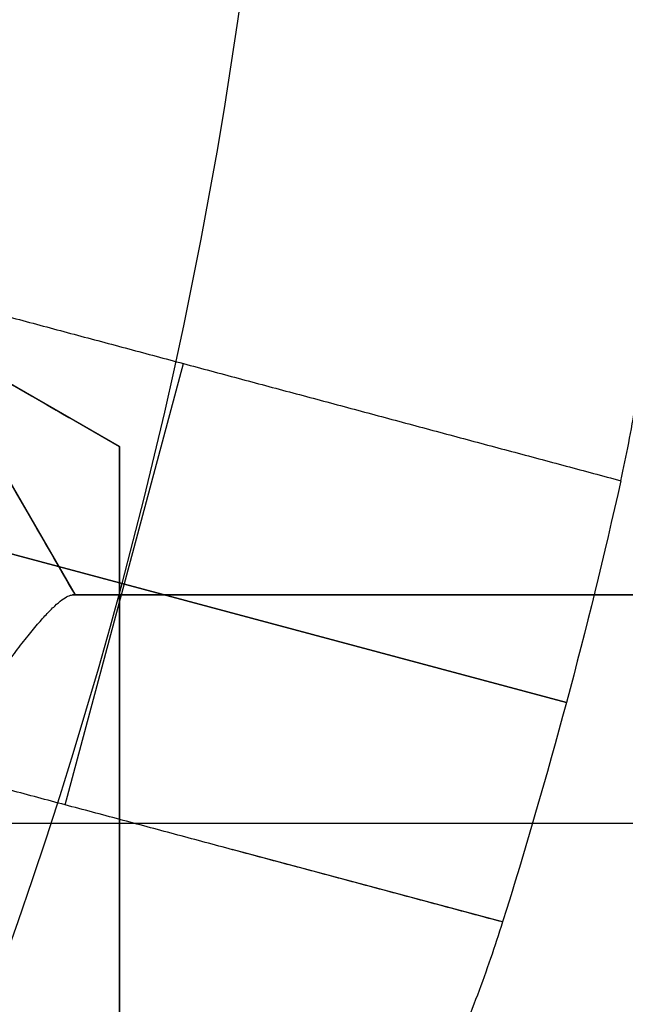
# Model space of a CAD drawing. Header units: centimetres. Extents: x -11.4 to 11.4, y -26.1 to 0.
# Tile 517 of 656: x -6.8479 to -6.8214, y -23.8238 to -23.7807. Entities that reach past the tile are written whole.
import ezdxf

# ---------------------------------------------------------------- set-up
doc = ezdxf.new("R2010")
doc.units = ezdxf.units.CM
doc.layers.add('Default', color=7, linetype='Continuous', true_color=0x000000)

msp = doc.modelspace()

# ---------------------------------------------------------------- linework, layer by layer
at = {"layer": 'Default'}
for p, q in [((-6.877698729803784, -23.7500000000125, -4.5328819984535), (-6.845448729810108, -23.80585863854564, -4.5328819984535)), ((-6.84350000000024, -23.79936344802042, -3.1706857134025), (-6.8675, -23.78550704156, -3.1706857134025)), ((-6.845884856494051, -23.81504524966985, -3.23), (-6.840708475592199, -23.79572673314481, -3.23)), ((-6.843500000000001, -23.82707626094, -3.176963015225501), (-6.843500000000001, -23.79936344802, -3.176963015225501)), ((-6.86283934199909, -23.80014954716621, -3.287499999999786), (-6.823949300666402, -23.81057010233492, -3.230000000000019)), ((-6.823949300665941, -23.81057010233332, -3.23), (-6.862189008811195, -23.800323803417, -3.23)), ((-6.845448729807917, -23.80585863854, -4.5425696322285), (-6.758698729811, -23.80585863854, -4.5425696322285)), ((-6.843500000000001, -23.81321985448, -3.203419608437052), (-6.843500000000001, -23.81321985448, -3.150210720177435)), ((-6.826743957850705, -23.82017403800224, -3.230000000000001), (-6.83857467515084, -23.81700400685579, -3.230000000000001))]:
    msp.add_line(p, q, dxfattribs=at)
at = {"layer": 'Default', "extrusion": (0, 0, -1)}
for centre, radius, start, end in [((7.050000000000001, -23.75, 3), 0.9, 90, 270), ((7.050000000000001, -23.75, 3.789997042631), 0.8999999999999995, 90, 270), ((7.050000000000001, -23.75, 4.600000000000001), 0.8550000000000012, 90, 270), ((7.050000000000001, -23.75, 3.05), 0.5999999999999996, 90, 270), ((7.050000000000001, -23.75, 4.27), 0.8250000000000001, 180, 0), ((7.050000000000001, -23.75, 4.48), 0.82, 180, 0), ((7.050000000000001, -23.75, 4.455), 0.7950000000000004, 180, 0), ((7.050000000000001, -23.75, 4.32), 0.7825000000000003, 180, 0), ((7.050000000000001, -23.75, 4.455), 0.7825000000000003, 180, 0), ((7.050000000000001, -23.75, 4.345000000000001), 0.7575000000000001, 180, 0), ((7.050000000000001, -23.75, 3.2675), 0.6775000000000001, 180, 0), ((7.050000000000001, -23.75, 3.2775), 0.6774999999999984, 180, 0), ((7.050000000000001, -23.75, 3.25), 0.6724999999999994, 180, 0), ((7.050000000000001, -23.75, 3.25), 0.6367740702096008, 180, 0), ((7.050000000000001, -23.75, 3.269019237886), 0.6125, 180, 0), ((7.050000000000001, -23.75, 3.255), 0.6075000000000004, 180, 0), ((7.050000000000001, -23.75, 4.670980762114), 0.6075, 180, 0), ((7.050000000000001, -23.75, 4.69), 0.6075000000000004, 180, 0), ((7.050000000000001, -23.75, 3.255), 0.55, 180, 0), ((7.050000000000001, -23.75, 3.263395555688), 0.5499999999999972, 180, 0), ((7.049999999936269, -23.74999999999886, 3.23), 0.2340249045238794, 192.5509773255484, 197.4490226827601)]:
    msp.add_arc(centre, radius, start, end, dxfattribs=at)
at = {"layer": 'Default'}
for centre, radius, start, end in [((-7.050000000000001, -23.75, -4.6), 0.8550000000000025, 270, 90), ((-7.050000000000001, -23.75, -4.27), 0.835, 270, 90), ((-7.050000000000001, -23.75, -4.58), 0.8349999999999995, 270, 90), ((-7.050000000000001, -23.75, -4.425000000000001), 0.8349999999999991, 270, 90), ((-7.050000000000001, -23.75, -3.1), 0.775, 270, 90), ((-7.050000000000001, -23.75, -3.5986250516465), 0.7749999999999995, 270, 90), ((-7.050000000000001, -23.75, -3), 0.6000000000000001, 270, 90), ((-7.050000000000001, -23.75, -3.1), 0.6000000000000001, 270, 90), ((-7.050000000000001, -23.75, -3.25875), 0.2138939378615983, 328.3641007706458, 1.635899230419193), ((-7.050000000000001, -23.75, -4.295000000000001), 0.8250000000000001, 180, 0), ((-7.050000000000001, -23.75, -4.282500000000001), 0.8249999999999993, 180, 0), ((-7.050000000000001, -23.75, -4.32), 0.8, 180, 0), ((-7.050000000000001, -23.75, -4.43), 0.7575000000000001, 180, 0), ((-7.050000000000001, -23.75, -4.3875), 0.7574999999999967, 180, 0), ((-7.050000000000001, -23.75, -3.98), 0.75, 180, 0), ((-7.050000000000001, -23.75, -3.2425), 0.75, 180, 0), ((-7.050000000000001, -23.75, -3.2425), 0.7025000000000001, 180, 0), ((-7.050000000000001, -23.75, -3.2875), 0.6775000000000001, 180, 0), ((-7.050000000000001, -23.75, -3.2875), 0.6725, 180, 0), ((-7.050000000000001, -23.75, -3.26875), 0.6724999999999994, 180, 0), ((-7.050000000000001, -23.75, -4.66), 0.67, 180, 0), ((-7.050000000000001, -23.75, -4.69), 0.6400000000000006, 180, 0), ((-7.050000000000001, -23.75, -3.25), 0.636774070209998, 180, 0), ((-7.050000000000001, -23.75, -3.2875), 0.6231698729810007, 180, 0), ((-7.050000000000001, -23.75, -3.2875), 0.6075, 180, 0), ((-7.050000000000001, -23.75, -3.27125), 0.6074999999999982, 180, 0), ((-7.050000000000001, -23.75, -4.680490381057), 0.6074999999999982, 180, 0), ((-7.050000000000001, -23.75, -3.271791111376), 0.55, 180, 0), ((-7.050000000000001, -23.75, -4.161274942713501), 0.7750000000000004, 274.5305254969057, 0)]:
    msp.add_arc(centre, radius, start, end, dxfattribs=at)
at = {"layer": 'Default', "extrusion": (0.9659258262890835, -0.2588190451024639, 0)}
msp.add_arc((-24.75541264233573, -3.29, -0.4651864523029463), 0.06000000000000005, 22.60093528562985, 89.99999999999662, dxfattribs=at)
at = {"layer": 'Default', "extrusion": (-1.379856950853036e-06, 1.386659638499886e-16, 0.9999999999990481)}
msp.add_arc((-7.050003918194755, -23.75, -3.984869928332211), 0.7584484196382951, 252.0001242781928, 0, dxfattribs=at)
at = {"layer": 'Default', "extrusion": (0, 1, 0)}
msp.add_arc((7.050000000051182, -5.760000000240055, -23.80585863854), 1.225000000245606, 99.60679971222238, 103.7565512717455, dxfattribs=at)
at = {"layer": 'Default', "extrusion": (0, -1, 0)}
msp.add_arc((-7.050000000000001, -5.760000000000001, 23.80585863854), 1.225000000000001, 76.24344872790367, 80.39320028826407, dxfattribs=at)
at = {"layer": 'Default', "extrusion": (-5.216637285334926e-09, -0.9999999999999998, -1.985406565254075e-08)}
msp.add_arc((-7.049999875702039, -5.759999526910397, 23.81585876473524), 1.214999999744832, 75.27834621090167, 80.66146159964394, dxfattribs=at)
at = {"layer": 'Default'}
for points, degree in [([(-7.050000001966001, -22.85000591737, -4.579994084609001), (-7.038829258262, -22.85000591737, -4.579994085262), (-7.016470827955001, -22.85041309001, -4.57996809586), (-6.982913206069, -22.85229470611, -4.579978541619), (-6.949430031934, -22.85542554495, -4.579975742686), (-6.916038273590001, -22.85981313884, -4.579976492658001), (-6.882816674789, -22.86545048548, -4.579976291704), (-6.849855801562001, -22.87232107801, -4.579976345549), (-6.817154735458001, -22.88042458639, -4.579976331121), (-6.784792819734, -22.88974261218, -4.579976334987), (-6.752822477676, -22.90025696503, -4.579976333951), (-6.721248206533, -22.91196643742, -4.579976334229), (-6.690138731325, -22.92484687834, -4.579976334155), (-6.659531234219, -22.93888214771, -4.579976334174), (-6.629466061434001, -22.95405467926, -4.579976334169), (-6.60000794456, -22.97033040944, -4.579976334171), (-6.571170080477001, -22.98770094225, -4.57997633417), (-6.542992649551, -23.00614419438, -4.57997633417), (-6.515530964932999, -23.02562391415, -4.57997633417), (-6.488811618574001, -23.04612101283, -4.57997633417), (-6.462881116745, -23.06760056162, -4.57997633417), (-6.437786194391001, -23.09002131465, -4.57997633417), (-6.413531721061, -23.11337910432, -4.57997633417), (-6.390166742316, -23.13762926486, -4.57997633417), (-6.367728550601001, -23.1627320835, -4.57997633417), (-6.346240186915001, -23.18866229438, -4.57997633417), (-6.325745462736, -23.21536660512, -4.57997633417), (-6.306266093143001, -23.24281397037, -4.57997633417), (-6.287815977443, -23.27098694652, -4.57997633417), (-6.270435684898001, -23.29982524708, -4.57997633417), (-6.254144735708, -23.32929531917, -4.57997633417), (-6.238966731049, -23.35935601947, -4.57997633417), (-6.22493234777, -23.3899431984, -4.57997633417), (-6.212045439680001, -23.4210469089, -4.57997633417), (-6.200328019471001, -23.4526190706, -4.57997633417), (-6.189801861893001, -23.48460021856, -4.57997633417), (-6.180477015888, -23.5169596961, -4.57997633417), (-6.172370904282, -23.54963853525, -4.57997633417), (-6.165495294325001, -23.58258113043, -4.57997633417), (-6.159852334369, -23.61577939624, -4.57997633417), (-6.155455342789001, -23.64916502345, -4.57997633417), (-6.152310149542, -23.68268801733, -4.57997633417), (-6.150420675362, -23.71631200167, -4.57997633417), (-6.149790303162, -23.74996560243, -4.57997633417), (-6.150418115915, -23.78361971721, -4.57997633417), (-6.152305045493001, -23.81724384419, -4.57997633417), (-6.155447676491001, -23.85076694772, -4.57997633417), (-6.159842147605, -23.884153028, -4.57997633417), (-6.165482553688, -23.91735152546, -4.57997633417), (-6.172355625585, -23.95029454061, -4.57997633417), (-6.180459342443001, -23.98297436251, -4.57997633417), (-6.189781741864, -24.01533455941, -4.57997633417), (-6.200305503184, -24.0473165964, -4.57997633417), (-6.212020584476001, -24.07888976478, -4.57997633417), (-6.224905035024, -24.10999420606, -4.57997633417), (-6.238937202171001, -24.14058267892, -4.57997633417), (-6.254113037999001, -24.170644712, -4.57997633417), (-6.270401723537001, -24.20011593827, -4.57997633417), (-6.287779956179, -24.2289557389, -4.57997633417), (-6.306227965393, -24.25713010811, -4.57997633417), (-6.325705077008, -24.28457868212, -4.57997633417), (-6.346198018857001, -24.3112848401, -4.57997633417), (-6.367684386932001, -24.33721659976, -4.57997633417), (-6.390120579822, -24.3623209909, -4.57997633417), (-6.413483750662, -24.38657293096, -4.57997633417), (-6.437736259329, -24.40993235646, -4.57997633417), (-6.462829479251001, -24.4323550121, -4.57997633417), (-6.488758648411, -24.45383675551, -4.57997633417), (-6.515476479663, -24.47433588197, -4.57997633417), (-6.542936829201, -24.49381775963, -4.57997633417), (-6.571112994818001, -24.51226319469, -4.57997633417), (-6.599949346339, -24.52963576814, -4.579976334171), (-6.629406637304, -24.54591392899, -4.579976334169), (-6.659470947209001, -24.56108882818, -4.579976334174), (-6.690077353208, -24.57512635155, -4.579976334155), (-6.721186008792, -24.58800916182, -4.579976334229), (-6.752759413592, -24.59972097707, -4.579976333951), (-6.784729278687, -24.61023780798, -4.579976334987), (-6.817091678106, -24.61955853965, -4.579976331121), (-6.849792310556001, -24.62766442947, -4.579976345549), (-6.88275073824, -24.63453701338, -4.579976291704), (-6.915969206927, -24.64017644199, -4.579976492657), (-6.949361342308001, -24.64456678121, -4.579975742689), (-6.982852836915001, -24.64770094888, -4.579978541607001), (-7.016430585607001, -24.64958576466, -4.579968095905), (-7.038814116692, -24.64999408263, -4.579994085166), (-7.049999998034, -24.64999408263, -4.579994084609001)], 3), ([(-7.050000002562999, -22.87000771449, -4.599992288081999), (-7.038929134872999, -22.87000771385, -4.599992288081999), (-7.016824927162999, -22.87044777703, -4.600003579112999), (-6.983759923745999, -22.87231003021, -4.599999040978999), (-6.950849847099, -22.8754191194, -4.600000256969), (-6.918072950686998, -22.87975909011, -4.599999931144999), (-6.885477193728, -22.88532902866, -4.600000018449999), (-6.853104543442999, -22.89212084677, -4.599999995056), (-6.820976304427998, -22.90013377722, -4.600000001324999), (-6.789232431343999, -22.90933233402, -4.599999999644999), (-6.757976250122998, -22.91967364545, -4.600000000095), (-6.727177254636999, -22.93115663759, -4.599999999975), (-6.696849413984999, -22.94377187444, -4.600000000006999), (-6.666982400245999, -22.95752443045, -4.599999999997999), (-6.637633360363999, -22.97239239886, -4.6), (-6.608880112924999, -22.98833558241, -4.6), (-6.580743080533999, -23.00534064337, -4.6), (-6.553257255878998, -23.02338719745, -4.6), (-6.526470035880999, -23.04244368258, -4.6), (-6.500404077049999, -23.06249428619, -4.6), (-6.475109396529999, -23.08350162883, -4.6), (-6.450633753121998, -23.10542314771, -4.6), (-6.426981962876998, -23.12825403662, -4.6), (-6.404200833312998, -23.15195089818, -4.6), (-6.382323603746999, -23.17647785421, -4.6), (-6.361371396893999, -23.20181201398, -4.6), (-6.341387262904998, -23.22790124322, -4.6), (-6.322391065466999, -23.25471754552, -4.6), (-6.304398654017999, -23.28224122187, -4.6), (-6.287450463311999, -23.31041192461, -4.6), (-6.271564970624, -23.33919764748, -4.6), (-6.256764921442, -23.36855872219, -4.6), (-6.243080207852, -23.39843256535, -4.6), (-6.2305142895, -23.42881031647, -4.6), (-6.219089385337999, -23.45964319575, -4.6), (-6.208826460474, -23.4908734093, -4.6), (-6.199734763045, -23.52247268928, -4.6), (-6.191831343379, -23.55438357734, -4.6), (-6.185127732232, -23.58655183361, -4.6), (-6.179626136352, -23.61896932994, -4.6), (-6.175339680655, -23.65156823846, -4.6), (-6.172273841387, -23.68430056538, -4.6), (-6.170432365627, -23.71713212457, -4.6), (-6.169818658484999, -23.74999277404, -4.6), (-6.170431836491, -23.78285372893, -4.6), (-6.172272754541, -23.81568473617, -4.6), (-6.17533790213, -23.84841578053, -4.6), (-6.179623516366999, -23.88101313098, -4.6), (-6.185124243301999, -23.91342969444, -4.6), (-6.191827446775, -23.94559951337, -4.6), (-6.199731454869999, -23.97751522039, -4.6), (-6.208824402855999, -24.00912015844, -4.6), (-6.219088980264, -24.04035585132, -4.6), (-6.230515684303, -24.07119339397, -4.6), (-6.243083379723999, -24.10157483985, -4.6), (-6.256770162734, -24.13145229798, -4.6), (-6.271572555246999, -24.16081683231, -4.6), (-6.287460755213, -24.18960605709, -4.6), (-6.304412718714, -24.21778133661, -4.6), (-6.322408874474, -24.24530870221, -4.6), (-6.341407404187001, -24.27212610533, -4.6), (-6.361391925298, -24.29821371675, -4.6), (-6.382342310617, -24.32354381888, -4.6), (-6.404216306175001, -24.34806569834, -4.6), (-6.426994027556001, -24.37175796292, -4.6), (-6.450643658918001, -24.39458604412, -4.6), (-6.475121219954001, -24.41650866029, -4.6), (-6.500422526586, -24.43752061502, -4.6), (-6.526496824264, -24.45757628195, -4.6), (-6.553291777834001, -24.47663651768, -4.6), (-6.580784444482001, -24.49468551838, -4.6), (-6.608928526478, -24.51169257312, -4.6), (-6.637691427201, -24.52763854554, -4.6), (-6.667051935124, -24.54250933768, -4.599999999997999), (-6.696931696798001, -24.55626435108, -4.600000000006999), (-6.727274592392, -24.56888192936, -4.599999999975), (-6.758087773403, -24.58036572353, -4.600000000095), (-6.789353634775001, -24.59070531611, -4.599999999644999), (-6.821099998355, -24.59989952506, -4.600000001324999), (-6.853227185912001, -24.60790727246, -4.599999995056), (-6.885602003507, -24.61469476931, -4.600000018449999), (-6.918204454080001, -24.62026089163, -4.599999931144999), (-6.950981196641, -24.6245956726, -4.600000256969), (-6.983876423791, -24.62769844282, -4.599999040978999), (-7.01690332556, -24.62955448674, -4.600003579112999), (-7.038958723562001, -24.62999228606, -4.599992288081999), (-7.049999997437, -24.62999228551, -4.599992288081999)], 3), ([(-7.050000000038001, -22.97338343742, -4.211616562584), (-7.040034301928, -22.97326068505, -4.211739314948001), (-7.0200716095, -22.97339655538, -4.211987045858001), (-6.990068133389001, -22.97475443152, -4.212364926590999), (-6.960077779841, -22.97727194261, -4.212748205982), (-6.930172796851, -22.98094910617, -4.213135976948), (-6.900463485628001, -22.98577184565, -4.213526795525), (-6.870960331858, -22.99173644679, -4.213920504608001), (-6.841728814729, -22.9988285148, -4.21431621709), (-6.812767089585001, -23.00704882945, -4.214713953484), (-6.784149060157, -23.01637813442, -4.215112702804), (-6.755903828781, -23.0268065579, -4.215512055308), (-6.728083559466, -23.03831624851, -4.215911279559), (-6.700785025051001, -23.0508628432, -4.216308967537), (-6.673979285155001, -23.06445271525, -4.216705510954), (-6.647535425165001, -23.07916987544, -4.21710293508), (-6.621903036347, -23.09477466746, -4.217494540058), (-6.598251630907, -23.11044028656, -4.217861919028), (-6.577686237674, -23.12510785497, -4.218186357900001), (-6.559354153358, -23.13903749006, -4.21847964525), (-6.54189295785, -23.15310658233, -4.218762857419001), (-6.524518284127, -23.16795465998, -4.219048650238), (-6.507527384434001, -23.18336335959, -4.2193327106), (-6.491033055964, -23.19923462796, -4.219611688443), (-6.475328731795, -23.21524076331, -4.219887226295), (-6.459818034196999, -23.23196178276, -4.220170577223), (-6.443392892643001, -23.25075472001, -4.220483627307), (-6.425759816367, -23.27235681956, -4.220836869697), (-6.407902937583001, -23.29596432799, -4.221215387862), (-6.390537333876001, -23.320853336, -4.221606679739), (-6.374163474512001, -23.34636627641, -4.22200017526), (-6.358774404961, -23.37250001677, -4.222395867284), (-6.344394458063, -23.39922104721, -4.222793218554), (-6.331054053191, -23.42647417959, -4.223191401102), (-6.318782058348, -23.45419617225, -4.223589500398), (-6.307584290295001, -23.4823692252, -4.223987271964), (-6.297472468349, -23.51096694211, -4.224384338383), (-6.288462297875, -23.53995216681, -4.224780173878), (-6.280576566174, -23.56925476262, -4.22517382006), (-6.273829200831, -23.59881391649, -4.225564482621), (-6.268224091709, -23.62860184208, -4.225951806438), (-6.263764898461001, -23.65860388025, -4.226335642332), (-6.260461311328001, -23.68877269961, -4.226715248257), (-6.258320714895, -23.71905055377, -4.227090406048), (-6.257345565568, -23.74942073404, -4.227459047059), (-6.257541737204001, -23.78002186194, -4.227829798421), (-6.258911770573, -23.81056761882, -4.228207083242), (-6.261454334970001, -23.84105143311, -4.228588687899), (-6.265161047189, -23.87138087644, -4.228974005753), (-6.270024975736, -23.90153190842, -4.229362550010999), (-6.276045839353, -23.9314946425, -4.229754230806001), (-6.283206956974, -23.96118644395, -4.230147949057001), (-6.291506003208, -23.99059835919, -4.230543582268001), (-6.300922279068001, -24.01965553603, -4.230940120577), (-6.311447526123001, -24.04833621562, -4.23133725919), (-6.323068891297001, -24.07660058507, -4.231734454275), (-6.335758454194, -24.10438344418, -4.232130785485), (-6.349513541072, -24.13167755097, -4.232526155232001), (-6.364293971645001, -24.15840378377, -4.232919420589), (-6.380099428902, -24.18456209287, -4.233310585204), (-6.396889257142, -24.21008352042, -4.23369863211), (-6.414649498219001, -24.23494853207, -4.2340832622), (-6.433349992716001, -24.25911283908, -4.234463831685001), (-6.452961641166, -24.28254236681, -4.234839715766), (-6.473558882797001, -24.30531097, -4.235212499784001), (-6.49503825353, -24.32728630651, -4.23557888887), (-6.517395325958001, -24.34847618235, -4.235952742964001), (-6.540529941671, -24.36877856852, -4.236330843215), (-6.564422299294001, -24.3881804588, -4.236713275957), (-6.589045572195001, -24.40665840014, -4.237099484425), (-6.614348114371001, -24.42417454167, -4.237488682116), (-6.640315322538, -24.44071804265, -4.237880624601), (-6.666876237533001, -24.45624449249, -4.238274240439), (-6.694029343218, -24.47075331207, -4.238669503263), (-6.721707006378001, -24.48420741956, -4.239065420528), (-6.749886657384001, -24.49659654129, -4.239461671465), (-6.778516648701, -24.50789701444, -4.239857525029), (-6.807545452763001, -24.51809033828, -4.240252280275), (-6.836977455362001, -24.52717647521, -4.240645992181), (-6.866748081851, -24.53513189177, -4.241037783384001), (-6.896791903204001, -24.54193893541, -4.241426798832), (-6.927035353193, -24.54758431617, -4.241812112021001), (-6.957482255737, -24.55207143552, -4.242193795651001), (-6.988153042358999, -24.55539777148, -4.242572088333), (-7.019001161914, -24.55754929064, -4.242946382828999), (-7.039657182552, -24.55819289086, -4.243192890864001), (-7.050000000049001, -24.5583152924, -4.243315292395)], 3), ([(-7.050000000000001, -24.525, -4.097250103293), (-7.040059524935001, -24.525, -4.097056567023), (-7.020176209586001, -24.52461734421, -4.096666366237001), (-6.990398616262, -24.52289677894, -4.096072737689), (-6.960681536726, -24.52002887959, -4.095471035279), (-6.93109326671, -24.51601765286, -4.094862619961), (-6.901708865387, -24.51087533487, -4.094249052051), (-6.872544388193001, -24.5046065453, -4.09363068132), (-6.843642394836, -24.49722044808, -4.093008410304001), (-6.815018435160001, -24.48871913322, -4.0923825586), (-6.786746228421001, -24.47912222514, -4.091754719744), (-6.758891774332, -24.4684549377, -4.091126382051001), (-6.731464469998, -24.45672251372, -4.090497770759), (-6.704505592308, -24.44394203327, -4.089869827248), (-6.67803608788, -24.43012136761, -4.089243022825), (-6.652126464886, -24.41529568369, -4.088619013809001), (-6.626828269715, -24.3994976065, -4.087999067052), (-6.602153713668, -24.38273637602, -4.0873834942), (-6.578133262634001, -24.3650315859, -4.086773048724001), (-6.554796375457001, -24.34640201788, -4.086168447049), (-6.532209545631, -24.32690110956, -4.085571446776), (-6.510389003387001, -24.3065441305, -4.084982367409), (-6.489390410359, -24.28538619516, -4.084403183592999), (-6.469190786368, -24.26340330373, -4.083811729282), (-6.449850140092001, -24.24065475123, -4.083213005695), (-6.431412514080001, -24.21719494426, -4.082607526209), (-6.413897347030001, -24.19305176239, -4.081996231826), (-6.397322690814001, -24.16825132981, -4.081379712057), (-6.381698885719, -24.14280524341, -4.08075829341), (-6.367066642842, -24.11677498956, -4.08013349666), (-6.353463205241, -24.0902319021, -4.079507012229), (-6.340892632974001, -24.06319079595, -4.078879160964), (-6.329354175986, -24.03564384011, -4.078249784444), (-6.318873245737, -24.00763676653, -4.077619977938), (-6.309493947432, -23.97928509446, -4.076992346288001), (-6.30125860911, -23.95075631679, -4.07637049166), (-6.294105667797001, -23.92190387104, -4.075751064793), (-6.287919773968, -23.89202918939, -4.075119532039), (-6.282925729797, -23.8619255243, -4.074493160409), (-6.27922777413, -23.83252088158, -4.073890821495), (-6.276803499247, -23.80502748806, -4.073336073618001), (-6.275387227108, -23.77883524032, -4.072814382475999), (-6.274846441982, -23.7520817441, -4.072290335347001), (-6.27524316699, -23.72509774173, -4.071763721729), (-6.276580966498, -23.69814539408, -4.071227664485), (-6.278824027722, -23.67162969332, -4.070693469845), (-6.281923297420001, -23.64546667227, -4.070159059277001), (-6.286213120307, -23.61756303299, -4.069581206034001), (-6.291882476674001, -23.58816071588, -4.068963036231), (-6.298864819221, -23.55833921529, -4.068326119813), (-6.306953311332, -23.52908125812, -4.067691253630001), (-6.315942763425, -23.50084682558, -4.067069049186), (-6.32605741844, -23.47281764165, -4.066441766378), (-6.33729162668, -23.44508928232, -4.065811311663), (-6.349584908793, -23.41782536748, -4.065181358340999), (-6.362822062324, -23.39124745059, -4.064557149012), (-6.37709700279, -23.36512302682, -4.063933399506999), (-6.392790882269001, -23.33888569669, -4.063296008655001), (-6.409455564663, -23.31338657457, -4.062665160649), (-6.426553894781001, -23.2893367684, -4.062059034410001), (-6.443232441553, -23.26761872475, -4.061501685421), (-6.459897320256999, -23.24737082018, -4.060973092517), (-6.477614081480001, -23.22727445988, -4.060438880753), (-6.496156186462, -23.20766698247, -4.059907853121), (-6.51534924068, -23.18873946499, -4.059383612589), (-6.534885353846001, -23.17076718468, -4.058857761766), (-6.55491030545, -23.15354506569, -4.058329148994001), (-6.577115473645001, -23.13575777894, -4.057753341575), (-6.601253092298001, -23.11789125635, -4.057139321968), (-6.626598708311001, -23.10063985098, -4.056506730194), (-6.652285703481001, -23.08460866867, -4.055877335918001), (-6.677996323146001, -23.06990393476, -4.055258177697), (-6.704396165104, -23.05611215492, -4.054632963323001), (-6.731394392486, -23.04330809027, -4.054004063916), (-6.758888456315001, -23.03154563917, -4.053373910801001), (-6.786758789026, -23.02087354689, -4.052745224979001), (-6.814990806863, -23.01129023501, -4.052118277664), (-6.843596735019, -23.00279199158, -4.051492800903), (-6.872529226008, -22.99539659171, -4.050869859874), (-6.901712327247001, -22.98912386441, -4.050251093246), (-6.931093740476, -22.98398257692, -4.049637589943), (-6.96064747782, -22.97997545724, -4.049029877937), (-6.990359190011, -22.97710596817, -4.048428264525), (-7.020171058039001, -22.97538252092, -4.047833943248), (-7.040058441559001, -22.975, -4.047443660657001), (-7.050000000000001, -22.975, -4.047250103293)], 3), ([(-6.821567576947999, -23.80085552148, -3.23), (-6.821323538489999, -23.79975935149, -3.23), (-6.820892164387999, -23.7975438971, -3.230063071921), (-6.820421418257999, -23.79416905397, -3.230348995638), (-6.820129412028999, -23.79072931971, -3.230831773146), (-6.820022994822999, -23.78723005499, -3.231517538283), (-6.820110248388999, -23.78366052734, -3.232417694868), (-6.820401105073, -23.780030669, -3.233541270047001), (-6.820908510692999, -23.7763319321, -3.234905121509), (-6.821644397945, -23.77258055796, -3.236520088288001), (-6.822624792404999, -23.76877593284, -3.23840591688), (-6.823861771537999, -23.76494085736, -3.240573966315), (-6.825369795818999, -23.76108942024, -3.243041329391), (-6.827158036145, -23.75725150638, -3.245817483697), (-6.829231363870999, -23.75346119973, -3.24890808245), (-6.831590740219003, -23.74975622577, -3.252315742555), (-6.834222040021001, -23.74618987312, -3.25602505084), (-6.837110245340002, -23.74280717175, -3.260023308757), (-6.840216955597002, -23.73966969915, -3.264269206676), (-6.843506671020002, -23.73682241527, -3.26872888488), (-6.846919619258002, -23.73431863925, -3.273337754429), (-6.850406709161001, -23.73218812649, -3.278046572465), (-6.853911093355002, -23.73045620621, -3.282794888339), (-6.856214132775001, -23.72957692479, -3.285935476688), (-6.857356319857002, -23.72920332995, -3.2875)], 3), ([(-7.284376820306, -24.47132328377, -4.08487124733), (-7.275129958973, -24.47432771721, -4.08467450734), (-7.256502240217, -24.47999379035, -4.084279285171), (-7.228233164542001, -24.48740302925, -4.083673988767), (-7.199695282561, -24.4937221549, -4.083063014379), (-7.170950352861, -24.49893351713, -4.082450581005), (-7.142070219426, -24.50302896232, -4.081839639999), (-7.113086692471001, -24.50600890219, -4.081231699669), (-7.083987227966, -24.50787542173, -4.080626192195), (-7.054794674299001, -24.50862224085, -4.080020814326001), (-7.025604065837, -24.50824467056, -4.079414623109), (-6.996471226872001, -24.50674620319, -4.07880623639), (-6.967390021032, -24.50412639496, -4.078193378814), (-6.938390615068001, -24.50038313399, -4.07757566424), (-6.909554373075, -24.49552418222, -4.076955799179), (-6.880943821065, -24.4895612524, -4.076335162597), (-6.852611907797, -24.48250807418, -4.075714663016), (-6.82460973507, -24.47438156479, -4.07509489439), (-6.796967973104, -24.46519493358, -4.074477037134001), (-6.76971234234, -24.45495936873, -4.073862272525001), (-6.742868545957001, -24.44368528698, -4.073252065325), (-6.716466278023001, -24.43138435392, -4.072644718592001), (-6.690533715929, -24.41806728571, -4.07203777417), (-6.66511300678, -24.40375237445, -4.071429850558), (-6.640262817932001, -24.38847103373, -4.070820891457), (-6.616038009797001, -24.37225916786, -4.070210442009), (-6.59245703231, -24.35513137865, -4.069599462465), (-6.569542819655, -24.33710381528, -4.068989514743), (-6.547315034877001, -24.31818871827, -4.068382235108), (-6.525815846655, -24.29841752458, -4.067776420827), (-6.505095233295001, -24.27783453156, -4.067170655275), (-6.485201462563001, -24.25649023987, -4.066563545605), (-6.466158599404, -24.2344163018, -4.065953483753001), (-6.447954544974, -24.21159719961, -4.065338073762), (-6.43062973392, -24.18807690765, -4.064719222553), (-6.414219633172, -24.16390133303, -4.064098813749), (-6.398750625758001, -24.13910837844, -4.06347810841), (-6.384247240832, -24.11373648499, -4.06285779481), (-6.370740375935, -24.08784123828, -4.062238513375), (-6.358255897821, -24.06147994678, -4.061620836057), (-6.34680316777, -24.03468147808, -4.061006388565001), (-6.336391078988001, -24.00747164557, -4.060397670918), (-6.327023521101, -23.97985970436, -4.059791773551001), (-6.318706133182, -23.95184287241, -4.059184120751), (-6.311478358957, -23.92353935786, -4.058574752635), (-6.305357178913, -23.89503978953, -4.057963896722), (-6.30033412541, -23.8663223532, -4.057352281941), (-6.296417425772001, -23.8374248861, -4.056741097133), (-6.293614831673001, -23.80840448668, -4.056132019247), (-6.291927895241, -23.77928390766, -4.055524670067), (-6.291549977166, -23.75976995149, -4.055117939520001), (-6.291549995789, -23.74999942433, -4.054914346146)], 3), ([(-6.877698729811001, -23.75, -4.515), (-6.861573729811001, -23.77792931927, -4.515), (-6.845448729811, -23.80585863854, -4.515)], 2), ([(-6.877698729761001, -23.75, -4.545979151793), (-6.866928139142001, -23.76865521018, -4.547430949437), (-6.85617687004, -23.7872769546, -4.549026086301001), (-6.845448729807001, -23.80585863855, -4.550763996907)], 3), ([(-6.867499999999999, -23.78550704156, -3.192486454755), (-6.865140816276, -23.78686911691, -3.193424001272), (-6.860217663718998, -23.78971150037, -3.195385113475), (-6.852246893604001, -23.79431342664, -3.198575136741), (-6.846486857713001, -23.79763898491, -3.200890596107), (-6.843500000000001, -23.79936344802, -3.202093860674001)], 3), ([(-6.867499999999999, -23.78550704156, -3.139277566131), (-6.865148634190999, -23.78686460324, -3.140212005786), (-6.860235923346, -23.78970095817, -3.142168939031), (-6.852267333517, -23.79430162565, -3.145358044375), (-6.846495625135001, -23.79763392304, -3.147678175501), (-6.843500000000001, -23.79936344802, -3.14888497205)], 3), ([(-6.859849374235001, -23.79059794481, -3.23), (-6.8407084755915, -23.795726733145, -3.23), (-6.821567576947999, -23.80085552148, -3.23)], 2), ([(-6.843500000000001, -23.79936344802, -3.14888497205), (-6.843500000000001, -23.79936344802, -3.175489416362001), (-6.843500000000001, -23.79936344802, -3.202093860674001)], 2), ([(-6.843500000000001, -23.79936344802, -3.202093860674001), (-6.843500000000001, -23.80244269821, -3.202354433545), (-6.843500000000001, -23.80860092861, -3.202921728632), (-6.843500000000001, -23.81782962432, -3.203905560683), (-6.843500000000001, -23.82399306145, -3.204648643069), (-6.843500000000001, -23.82707626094, -3.205041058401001)], 3), ([(-6.843500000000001, -23.79936344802, -3.14888497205), (-6.843500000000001, -23.80244460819, -3.149145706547), (-6.843500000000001, -23.8086053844, -3.149713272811), (-6.843500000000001, -23.81783441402, -3.150697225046), (-6.843500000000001, -23.8239951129, -3.151440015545), (-6.843500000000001, -23.82707626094, -3.151832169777)], 3), ([(-6.852844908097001, -23.81585863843, -4.561102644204), (-6.852614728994, -23.8154510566, -4.561140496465), (-6.852148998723, -23.81464063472, -4.561166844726), (-6.851439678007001, -23.81344789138, -4.561060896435), (-6.850735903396, -23.81230466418, -4.56081483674), (-6.850051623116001, -23.81123159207, -4.560440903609), (-6.849385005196, -23.81022466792, -4.55994228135), (-6.848751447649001, -23.8093066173, -4.559332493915), (-6.848165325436, -23.80849584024, -4.558633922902), (-6.847627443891, -23.80779063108, -4.557857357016), (-6.847138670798, -23.80719040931, -4.557009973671), (-6.846706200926, -23.80670224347, -4.556110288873), (-6.846333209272, -23.80632646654, -4.555176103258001), (-6.846013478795, -23.80605524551, -4.55419714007), (-6.845753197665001, -23.80589377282, -4.553192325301), (-6.845620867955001, -23.80585863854, -4.552516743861), (-6.845564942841, -23.80585863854, -4.552179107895)], 3), ([(-6.845448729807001, -23.80585863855, -4.550763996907), (-6.84544872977, -23.80585863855, -4.550922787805), (-6.845457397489, -23.80585863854, -4.551239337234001), (-6.845496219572, -23.80585863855, -4.551711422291), (-6.845539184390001, -23.80585863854, -4.552023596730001), (-6.845564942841, -23.80585863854, -4.552179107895)], 3), ([(-6.845448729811, -23.80585863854, -4.515), (-6.802073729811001, -23.80585863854, -4.515), (-6.758698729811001, -23.80585863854, -4.515)], 2), ([(-6.845448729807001, -23.80585863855, -4.550763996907), (-6.845448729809, -23.805858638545, -4.5328819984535), (-6.845448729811, -23.80585863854, -4.515)], 2), ([(-6.826743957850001, -23.820174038, -3.23), (-6.845884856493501, -23.81504524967, -3.23), (-6.865025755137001, -23.80991646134, -3.23)], 2), ([(-6.826743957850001, -23.820174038, -3.23), (-6.827080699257, -23.82124536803, -3.23), (-6.827814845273, -23.82337969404, -3.230063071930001), (-6.829094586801, -23.8265377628, -3.230348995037), (-6.830561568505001, -23.82966266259, -3.230831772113), (-6.832219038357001, -23.83274631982, -3.231517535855), (-6.834079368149, -23.8357939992, -3.232417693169), (-6.836146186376, -23.83879212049, -3.233541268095), (-6.83843498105, -23.84174161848, -3.234905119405), (-6.840947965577, -23.84462246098, -3.236520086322), (-6.843699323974, -23.84742716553, -3.238405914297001), (-6.846688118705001, -23.85012995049, -3.240573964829), (-6.849919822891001, -23.85271137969, -3.243041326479), (-6.853387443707, -23.85514099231, -3.245817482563), (-6.857078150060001, -23.85738682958, -3.248908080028), (-6.860973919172, -23.85941574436, -3.252315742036), (-6.865035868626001, -23.86118864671, -3.256025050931), (-6.869228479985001, -23.86267404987, -3.260023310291), (-6.873487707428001, -23.8638378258, -3.264269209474), (-6.877760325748, -23.86465878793, -3.268728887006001), (-6.881967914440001, -23.86512064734, -3.27333775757), (-6.886053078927, -23.86522218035, -3.278046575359), (-6.889953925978, -23.86496987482, -3.282794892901), (-6.892388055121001, -23.86457983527, -3.285935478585), (-6.893564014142, -23.86433228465, -3.2875)], 3)]:
    msp.add_open_spline(points, degree=degree, dxfattribs=at)
for points, knots in [([(-6.478173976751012, -23.20173285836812, -4.270000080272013), (-6.482021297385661, -23.19772033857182, -4.269893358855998), (-6.494769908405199, -23.18470228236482, -4.269544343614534), (-6.517131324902, -23.163383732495, -4.268952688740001), (-6.555874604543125, -23.12985687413, -4.267949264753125), (-6.607799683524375, -23.091156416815, -4.2666554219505), (-6.675054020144, -23.05066959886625, -4.265054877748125), (-6.7463420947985, -23.016890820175, -4.263430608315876), (-6.820635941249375, -22.99036875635, -4.261806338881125), (-6.896820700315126, -22.971442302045, -4.260205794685), (-6.960902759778, -22.962091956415, -4.258911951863), (-7.012005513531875, -22.95840408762, -4.257908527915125), (-7.0500054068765, -22.95749735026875, -4.257180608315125), (-7.088005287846, -22.95840460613, -4.2564526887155), (-7.139107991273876, -22.96209317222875, -4.255449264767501), (-7.203189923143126, -22.97144439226, -4.254155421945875), (-7.279374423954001, -22.99037188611, -4.2525548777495), (-7.353667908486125, -23.01689496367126, -4.250930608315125), (-7.424955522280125, -23.05067471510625, -4.249306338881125), (-7.492209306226, -23.09116245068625, -4.247705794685), (-7.5441338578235, -23.129863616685, -4.246411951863), (-7.582876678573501, -23.16339100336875, -4.245408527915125), (-7.610387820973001, -23.189619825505, -4.244680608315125), (-7.6366162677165, -23.2171313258, -4.243952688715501), (-7.670143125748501, -23.25587460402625, -4.2429492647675), (-7.708843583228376, -23.3077996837, -4.241655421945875), (-7.74933040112, -23.375054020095, -4.2400548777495), (-7.783109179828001, -23.44634209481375, -4.238430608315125), (-7.8096312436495, -23.520635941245, -4.236806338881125), (-7.8285576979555, -23.596820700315, -4.235205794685), (-7.837908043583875, -23.66090275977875, -4.233911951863), (-7.8415959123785, -23.71200551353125, -4.232908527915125), (-7.842502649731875, -23.750005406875, -4.232180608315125), (-7.8415953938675, -23.78800528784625, -4.2314526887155), (-7.837906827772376, -23.839107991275, -4.2304492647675), (-7.828555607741, -23.90318992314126, -4.229155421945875), (-7.814564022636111, -23.95950704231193, -4.227972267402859), (-7.80500461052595, -23.98996202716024, -4.227316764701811), (-7.803236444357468, -23.99538910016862, -4.227199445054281)], [9.27219242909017, 9.27219242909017, 9.27219242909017, 9.27219242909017, 9.448947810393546, 9.852123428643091, 10.25529904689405, 11.06165028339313, 11.86800151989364, 12.67435275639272, 13.48070399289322, 14.28705522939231, 15.09340646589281, 15.49658208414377, 15.89975770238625, 16.30293332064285, 16.70610893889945, 17.51246017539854, 18.31881141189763, 19.12516264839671, 19.9315138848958, 20.73786512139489, 21.54421635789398, 21.94739197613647, 22.35056759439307, 22.75374321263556, 23.15691883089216, 23.96327006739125, 24.76962130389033, 25.57597254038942, 26.38232377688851, 27.18867501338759, 27.99502624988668, 28.39820186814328, 28.80137748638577, 29.20455310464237, 29.60772872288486, 30.41407995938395, 31.22043119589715, 31.39594200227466, 31.39594200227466, 31.39594200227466, 31.39594200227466]), ([(-7.754233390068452, -24.11281745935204, -4.270014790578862), (-7.752255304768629, -24.11665711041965, -4.269926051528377), (-7.738052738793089, -24.14368003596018, -4.269299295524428), (-7.708837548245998, -24.19220939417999, -4.268144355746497), (-7.670136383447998, -24.24413384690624, -4.266850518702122), (-7.636608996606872, -24.28287668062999, -4.265847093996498), (-7.610380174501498, -24.31038782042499, -4.265119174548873), (-7.582868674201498, -24.33661626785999, -4.264391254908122), (-7.544125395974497, -24.37014312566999, -4.263387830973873), (-7.492200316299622, -24.40884358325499, -4.262093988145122), (-7.424945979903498, -24.44933040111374, -4.260493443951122), (-7.353657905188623, -24.48310917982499, -4.258869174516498), (-7.279364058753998, -24.50963124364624, -4.257244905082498), (-7.203179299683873, -24.52855769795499, -4.255644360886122), (-7.139097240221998, -24.53790804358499, -4.254350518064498), (-7.087994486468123, -24.54159591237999, -4.253347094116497), (-7.049994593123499, -24.54250264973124, -4.252619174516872), (-7.011994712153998, -24.54159539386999, -4.251891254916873), (-6.960892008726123, -24.53790682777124, -4.250887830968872), (-6.896810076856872, -24.52855560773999, -4.249593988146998), (-6.820625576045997, -24.50962811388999, -4.247993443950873), (-6.746332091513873, -24.48310503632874, -4.246369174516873), (-6.675044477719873, -24.44932528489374, -4.244744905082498), (-6.607790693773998, -24.40883754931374, -4.243144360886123), (-6.555866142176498, -24.37013638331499, -4.241850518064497), (-6.517123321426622, -24.33660899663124, -4.240847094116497), (-6.489612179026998, -24.31038017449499, -4.240119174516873), (-6.463383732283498, -24.28286867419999, -4.239391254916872), (-6.429856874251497, -24.24412539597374, -4.238387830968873), (-6.391156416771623, -24.19220031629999, -4.237093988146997), (-6.350669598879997, -24.12494597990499, -4.235493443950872), (-6.316890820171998, -24.05365790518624, -4.233869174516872), (-6.290368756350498, -23.97936405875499, -4.232244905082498), (-6.271442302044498, -23.90317929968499, -4.230644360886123), (-6.262091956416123, -23.83909724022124, -4.229350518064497), (-6.258404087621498, -23.78799448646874, -4.228347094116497), (-6.257625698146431, -23.75537344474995, -4.227722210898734), (-6.257899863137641, -23.73541903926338, -4.22733996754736), (-6.258101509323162, -23.7281208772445, -4.227199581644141)], [9.150870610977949, 9.150870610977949, 9.150870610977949, 9.150870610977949, 9.283734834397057, 10.09022646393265, 10.89671809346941, 11.2999639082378, 11.70320972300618, 12.10645553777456, 12.50970135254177, 13.31619298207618, 14.12268461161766, 14.92917624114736, 15.73566787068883, 16.54215950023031, 17.34865112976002, 17.75189694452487, 18.15514275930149, 18.55838857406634, 18.9616343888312, 19.76812601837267, 20.57461764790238, 21.38110927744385, 22.18760090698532, 22.99409253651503, 23.8005841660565, 24.20382998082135, 24.60707579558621, 25.01032161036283, 25.41356742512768, 26.22005905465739, 27.02655068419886, 27.83304231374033, 28.63953394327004, 29.44602557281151, 30.25251720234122, 30.65576301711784, 31.05900883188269, 31.29101737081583, 31.29101737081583, 31.29101737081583, 31.29101737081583]), ([(-7.606978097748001, -24.28888811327, -4.21), (-7.600033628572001, -24.29606570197, -4.209804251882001), (-7.585867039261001, -24.31015250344, -4.209416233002), (-7.563816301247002, -24.33044562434, -4.208822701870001), (-7.540997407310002, -24.34987154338, -4.208221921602), (-7.517444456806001, -24.36840117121, -4.207613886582), (-7.493192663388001, -24.38600675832, -4.20699974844), (-7.468278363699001, -24.40266189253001, -4.206380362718), (-7.442738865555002, -24.41834161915, -4.205756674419), (-7.416612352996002, -24.43302248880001, -4.205129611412), (-7.389937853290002, -24.44668256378, -4.204500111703), (-7.362755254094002, -24.45930141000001, -4.203869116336), (-7.335105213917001, -24.47086015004, -4.203237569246), (-7.307029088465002, -24.48134149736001, -4.202606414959), (-7.278568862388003, -24.49072978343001, -4.201976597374), (-7.249767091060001, -24.49901097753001, -4.201349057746), (-7.220666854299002, -24.50617270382, -4.200724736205), (-7.191311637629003, -24.51220427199, -4.200104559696), (-7.161745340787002, -24.51709667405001, -4.199489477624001), (-7.132012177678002, -24.52084260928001, -4.198880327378), (-7.102156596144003, -24.52343649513, -4.198278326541), (-7.072223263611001, -24.52487446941, -4.197683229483), (-7.042256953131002, -24.5251544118, -4.197100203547), (-7.012301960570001, -24.52427590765, -4.196510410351), (-6.982403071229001, -24.52224023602, -4.195911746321), (-6.952605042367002, -24.51905042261, -4.195305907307), (-6.922952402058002, -24.51471121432, -4.194693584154), (-6.893489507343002, -24.50922908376, -4.194075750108), (-6.864260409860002, -24.50261221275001, -4.193453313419), (-6.835308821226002, -24.49487048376, -4.192827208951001), (-6.806678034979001, -24.48601546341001, -4.192198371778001), (-6.778410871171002, -24.47606038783, -4.191567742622), (-6.750549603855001, -24.46502014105, -4.190936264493), (-6.723135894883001, -24.45291123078, -4.190304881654), (-6.69621073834, -24.43975176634, -4.189674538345), (-6.669814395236, -24.42556142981, -4.189046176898), (-6.64398633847, -24.4103614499, -4.188420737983), (-6.618765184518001, -24.39417456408, -4.187799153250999), (-6.594188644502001, -24.37702499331, -4.187182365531), (-6.57029343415, -24.35893836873, -4.186571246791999), (-6.547115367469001, -24.3399418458, -4.185966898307), (-6.524688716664, -24.32006347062, -4.185369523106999), (-6.50304845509, -24.29933444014, -4.184782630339), (-6.482223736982, -24.2777825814, -4.184197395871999), (-6.462248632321, -24.25544302, -4.183600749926), (-6.443151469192, -24.23234758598, -4.182997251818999), (-6.424961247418, -24.20853123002, -4.18238682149), (-6.407705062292, -24.18402943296, -4.181770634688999), (-6.391408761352, -24.15887885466, -4.181149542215), (-6.376096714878, -24.13311708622, -4.180524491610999), (-6.361791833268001, -24.10678265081, -4.179896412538), (-6.348515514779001, -24.07991492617, -4.179266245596), (-6.336287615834, -24.05255408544, -4.178634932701), (-6.325126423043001, -24.02474104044, -4.178003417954), (-6.315048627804, -23.99651738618, -4.177372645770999), (-6.306069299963, -23.96792533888, -4.176743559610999), (-6.298201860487, -23.93900766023, -4.176117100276), (-6.291458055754, -23.90980755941, -4.175494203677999), (-6.285847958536, -23.8803686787, -4.174875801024), (-6.281379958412, -23.85073511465, -4.17426281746), (-6.278060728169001, -23.82095126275, -4.173656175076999), (-6.275895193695, -23.791061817, -4.173056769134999), (-6.275098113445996, -23.76739294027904, -4.172589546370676), (-6.274999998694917, -23.75370292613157, -4.172322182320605), (-6.274999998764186, -23.75, -4.172249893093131)], [-30.57421728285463, -30.57421728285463, -30.57421728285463, -30.57421728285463, -30.27447005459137, -29.97472282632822, -29.67497559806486, -29.3752283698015, -29.07548114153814, -28.77573391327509, -28.47598668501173, -28.17623945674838, -27.87649222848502, -27.57674500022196, -27.27699777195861, -26.97725054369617, -26.67750331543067, -26.37775608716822, -26.07800885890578, -25.77826163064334, -25.47851440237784, -25.1787671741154, -24.87901994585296, -24.57927271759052, -24.27952548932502, -23.97977826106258, -23.68003103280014, -23.38028380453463, -23.08053657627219, -22.78078934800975, -22.48104211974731, -22.18129489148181, -21.88154766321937, -21.58180043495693, -21.28205320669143, -20.98230597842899, -20.68255875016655, -20.38281152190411, -20.08306429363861, -19.78331706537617, -19.48356983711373, -19.18382260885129, -18.88407538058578, -18.58432815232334, -18.2845809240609, -17.9848336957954, -17.68508646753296, -17.38533923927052, -17.08559201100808, -16.78584478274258, -16.48609755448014, -16.1863503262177, -15.88660309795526, -15.58685586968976, -15.28710864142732, -14.98736141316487, -14.68761418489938, -14.38786695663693, -14.08811972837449, -13.78837250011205, -13.48862527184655, -13.18887804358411, -12.88913081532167, -12.58938358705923, -12.28963635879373, -12.1784986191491, -12.1784986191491, -12.1784986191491, -12.1784986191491])]:
    msp.add_open_spline(points, degree=3, knots=knots, dxfattribs=at)

doc.saveas('drawing.dxf')
